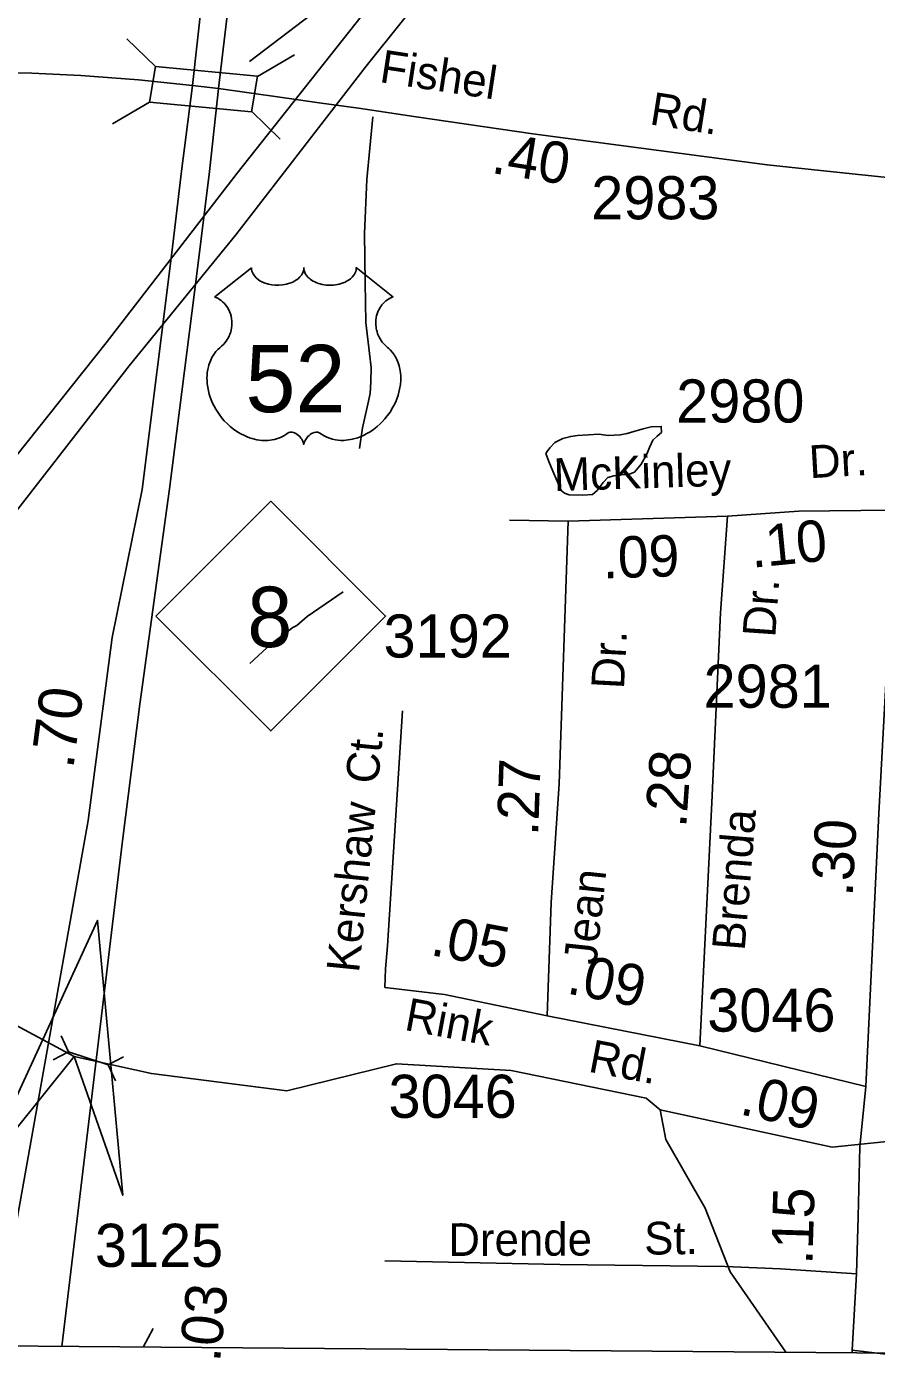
# Model space of a CAD drawing. Extents: x 1547597 to 1699558, y 810033 to 920809.
# Drawn here: x 1633785 to 1636248, y 819893 to 823777 of the extents above; entities that cross this region are included whole.
import ezdxf

# ---------------------------------------------------------------- set-up
doc = ezdxf.new("R2010")
doc.units = 0
for name, color, linetype in [('Exist Boundary Political CountyLine', 7, 'Continuous'), ('Exist Hydrographic Creek Single Shore', 7, 'Continuous'), ('Exist Hydrographic Misc Water Feature', 7, 'Continuous'), ('Exist Road Non-System Type 51', 7, 'Continuous'), ('Exist Road Non-System Type 51 Label', 7, 'Continuous'), ('Exist Road Primary NC Shield CELL', 7, 'Continuous'), ('Exist Road Primary NC Shield Number Label', 7, 'Continuous'), ('Exist Road Primary US Divided Attributed', 7, 'Continuous'), ('Exist Road Primary US Mileage Hundredths English Label', 7, 'Continuous'), ('Exist Road Primary US Shield CELL', 7, 'Continuous'), ('Exist Road Primary US Shield Number Label', 7, 'Continuous'), ('Exist Road Secondary Mileage Hundredths English Label', 7, 'Continuous'), ('Exist Road Secondary Structure Culvert Attributed CELL', 7, 'Continuous'), ('Exist Road Secondary Structure Culvert CELL', 7, 'Continuous'), ('Exist Road Secondary Structure Standard Bridge CELL', 7, 'Continuous'), ('Exist Road Secondary Structure Standard Bridge Number Label', 7, 'Continuous'), ('Exist Road Secondary Type 51 Attributed', 7, 'Continuous'), ('Exist Road Secondary Type 51 Label', 7, 'Continuous'), ('Exist Road Secondary Type 51 Number Label', 7, 'Continuous'), ('Exist Utilities Electrical Transmission Line', 7, 'Continuous')]:
    doc.layers.add(name, color=color, linetype=linetype)

msp = doc.modelspace()

# ---------------------------------------------------------------- linework, layer by layer
at = {"layer": 'Exist Boundary Political CountyLine'}
msp.add_lwpolyline([(1624566.7, 820052.4), (1633697.6, 819951.5), (1640939.6, 819892.6), (1640965.4, 821140.1), (1640976.4, 821460.9), (1640986, 822224.9), (1640988.5, 822760.6), (1640998.3, 823208.8), (1640998.2, 824090.8), (1641007.3, 824814.8), (1641010.8, 825534.9), (1641024.7, 826318.8), (1641039.9, 827050.5), (1641045, 827752.6), (1641044.6, 828629.3), (1641047.4, 828754.8), (1641055.1, 829098.3), (1641064, 829362.2), (1641086.9, 830078.1), (1641093.5, 830596.3), (1641106.9, 830851.7)], dxfattribs=at)
at = {"layer": 'Exist Hydrographic Creek Single Shore'}
for points in [[(1635621.8, 820636), (1635580.9, 820669.7), (1635189.9, 820749.8), (1634856.9, 820769.7), (1634538.8, 820690.8), (1634146.3, 820741.1), (1633922.3, 820790.9), (1633633.5, 820945.4), (1633227.8, 821164.3), (1632773.7, 821093.2), (1631988.8, 820995.5), (1631586.1, 821009.3)], [(1635621.8, 820636), (1636120.9, 820527.4), (1636354.9, 820552.2), (1636823.9, 820697), (1637559, 820862.6), (1637868, 820891.5)]]:
    msp.add_lwpolyline(points, dxfattribs=at)
at = {"layer": 'Exist Hydrographic Misc Water Feature'}
for points in [[(1635290.5, 822539.1), (1635299.1, 822516.1), (1635309.9, 822487.8), (1635322.6, 822458.6), (1635334.8, 822432.1), (1635344, 822423.9), (1635357.8, 822419.7), (1635397.6, 822418.3), (1635425.4, 822420.6), (1635438.5, 822432.1), (1635456.1, 822455.1), (1635470.2, 822470.1), (1635487.3, 822474.8), (1635508.7, 822477.2), (1635529.4, 822478.7), (1635546.9, 822484.8), (1635566.4, 822508.2), (1635582.9, 822537.1), (1635591.1, 822556.6), (1635600.7, 822577.6), (1635613.4, 822589.4), (1635625.6, 822600.5), (1635624.9, 822617.9), (1635595.9, 822616.9), (1635572.1, 822610.6), (1635545.7, 822603.3), (1635526.4, 822597.3), (1635505.7, 822593.1), (1635471.2, 822591.8), (1635443.5, 822595.2), (1635413.6, 822593.3), (1635382.3, 822591.6), (1635362.5, 822588.7), (1635339.7, 822582.7), (1635315.9, 822571.4), (1635301.8, 822555.5), (1635294.1, 822544.9), (1635290.5, 822539.1)], [(1634431.5, 821930.7), (1634493.7, 821987.5), (1634556, 822035), (1634568, 822040.9), (1634598.1, 822066.7), (1634702.6, 822137.8)], [(1635986.1, 819933.2), (1635824.8, 820165.8), (1635751.8, 820351.1), (1635637.9, 820550.3), (1635621.8, 820636)]]:
    msp.add_lwpolyline(points, dxfattribs=at)
at = {"layer": 'Exist Road Non-System Type 51'}
msp.add_line((1635354.5, 822343), (1635185, 822345.9), dxfattribs=at)
for points in [[(1634788.5, 823515.3), (1634771.2, 823333.3), (1634764.6, 823177.3), (1634766, 823035.4), (1634768, 822919.3), (1634778.4, 822829), (1634783.8, 822789.1), (1634782.9, 822747.1), (1634780.4, 822713.1), (1634771.6, 822673.3), (1634758.6, 822613.5), (1634749.6, 822553.7)], [(1634874.2, 821793.5), (1634831.3, 821111.6), (1634825.3, 821045.2), (1634823.2, 820990.8), (1634996.3, 820970.7)], [(1634823.2, 820198.2), (1635330.9, 820188), (1635810.3, 820182.2), (1635971.1, 820174.9), (1636191.1, 820160.2)]]:
    msp.add_lwpolyline(points, dxfattribs=at)
at = {"layer": 'Exist Road Primary NC Shield CELL'}
msp.add_lwpolyline([(1634159.3, 822067.7), (1634492.3, 822400.7), (1634825.3, 822067.7), (1634492.3, 821734.7)], close=True, dxfattribs=at)
at = {"layer": 'Exist Road Primary US Divided Attributed'}
for points in [[(1634475.9, 825317), (1634416.7, 824833), (1634356.3, 824342.4), (1634292.6, 823852.3), (1634265, 823605.9)], [(1634340.3, 823598.1), (1634375.8, 823891.7), (1634422.2, 824223.9), (1634468.2, 824630.5), (1634509.2, 824966)], [(1634265, 823605.9), (1634233.4, 823358.3), (1634205.1, 823120.7), (1634119.3, 822434.6), (1634032.5, 822006.1), (1633963.1, 821475.5), (1633689.7, 819951.6)], [(1633886, 819950), (1634062.1, 821415.8), (1634113, 821812.8), (1634198.5, 822436.8), (1634277.7, 823060.4), (1634314.8, 823356.7), (1634340.3, 823598.1)]]:
    msp.add_lwpolyline(points, dxfattribs=at)
at = {"layer": 'Exist Road Primary US Shield CELL'}
msp.add_lwpolyline([(1634436.2, 823077.9), (1634436.4, 823073.5), (1634437.5, 823068.3), (1634438.3, 823065.6), (1634440.8, 823060.4), (1634444.8, 823054.3), (1634450.4, 823048.4), (1634456.7, 823043.2), (1634461, 823040.4), (1634468.3, 823036.5), (1634476.5, 823033), (1634485.6, 823030.4), (1634495, 823028.5), (1634505.2, 823027.4), (1634515.3, 823027.2), (1634526.3, 823028), (1634538.3, 823030.3), (1634543.9, 823031.8), (1634550.1, 823033.9), (1634555.9, 823036.3), (1634562.2, 823039.7), (1634567.3, 823043), (1634571.3, 823045.9), (1634576.9, 823051.3), (1634581.4, 823056.8), (1634583.3, 823060), (1634584.9, 823063), (1634587.2, 823069.4), (1634587.8, 823072.2), (1634588.2, 823078.1), (1634588.6, 823073.2), (1634589.1, 823070.1), (1634589.9, 823067.1), (1634591.2, 823063.9), (1634593.4, 823059.4), (1634596, 823055.6), (1634600.7, 823050), (1634603.6, 823047.2), (1634606.3, 823045), (1634613.6, 823040.1), (1634622, 823035.8), (1634626.1, 823034), (1634630.4, 823032.5), (1634635.8, 823030.8), (1634641.4, 823029.5), (1634646.9, 823028.6), (1634652.6, 823027.8), (1634658.3, 823027.3), (1634663.1, 823027.2), (1634668.8, 823027.3), (1634674.2, 823027.6), (1634679.6, 823028.2), (1634685.7, 823029.2), (1634690.5, 823030.3), (1634696.9, 823032), (1634702.7, 823034), (1634707.7, 823036.2), (1634714.3, 823039.7), (1634719.7, 823043), (1634723.6, 823046.2), (1634728.2, 823050.4), (1634732.6, 823055.5), (1634735.2, 823059.2), (1634737, 823063.1), (1634738.7, 823067.1), (1634739.7, 823071.3), (1634740.2, 823075.1), (1634740.3, 823078.2), (1634846.6, 822993.6), (1634844.1, 822992.6), (1634838.3, 822989.8), (1634833.7, 822987.1), (1634826.4, 822981.9), (1634823.3, 822979.1), (1634820.2, 822976.1), (1634817.3, 822973), (1634814.7, 822970), (1634811.7, 822965.8), (1634808.9, 822961.5), (1634806.2, 822956.8), (1634804.2, 822952.7), (1634801, 822944.2), (1634799.4, 822938.8), (1634798.4, 822934.2), (1634797.1, 822924.7), (1634796.8, 822920.2), (1634796.8, 822915.7), (1634797.1, 822911), (1634797.5, 822906.5), (1634798.3, 822901.8), (1634799.1, 822897.6), (1634800.4, 822892.6), (1634802.3, 822886.7), (1634804.6, 822880.9), (1634809.5, 822871.7), (1634815.7, 822862.3), (1634820.2, 822857), (1634824.6, 822852.5), (1634831.1, 822847), (1634834.7, 822843.8), (1634838.7, 822839.7), (1634845.4, 822832), (1634848.1, 822828.4), (1634850.8, 822824.3), (1634853.3, 822820.1), (1634855.8, 822815.6), (1634857.9, 822811.6), (1634861.6, 822802.5), (1634864.3, 822793.6), (1634865.6, 822789), (1634867.5, 822778.6), (1634868.3, 822773.4), (1634869.1, 822763.3), (1634869.1, 822750.9), (1634868.2, 822739.3), (1634866, 822725.6), (1634864.2, 822717.5), (1634861.4, 822708), (1634858.7, 822699.8), (1634853.8, 822687.6), (1634849.5, 822678.9), (1634843.9, 822668.6), (1634840.1, 822662.3), (1634835.7, 822655.7), (1634830.1, 822648), (1634823.5, 822639.9), (1634815.7, 822631.2), (1634809.4, 822624.9), (1634801.1, 822617.5), (1634796.1, 822613.4), (1634788.9, 822608), (1634779.1, 822601.4), (1634769.4, 822595.8), (1634761.2, 822591.6), (1634753.9, 822588.5), (1634744.5, 822584.9), (1634728.8, 822580.6), (1634723.1, 822579.4), (1634716.3, 822578.4), (1634710, 822577.7), (1634703.9, 822577.4), (1634695.6, 822577.4), (1634687.3, 822578), (1634679.6, 822579.1), (1634671.5, 822580.8), (1634663, 822583.3), (1634655.3, 822586.3), (1634647.5, 822590.2), (1634634.4, 822598.5), (1634630.6, 822600.5), (1634628.4, 822601), (1634623.4, 822601.3), (1634618.6, 822600.3), (1634613.7, 822598.3), (1634610.7, 822596.8), (1634606.8, 822594.2), (1634603.8, 822591.8), (1634600.2, 822588.4), (1634597.7, 822585.5), (1634595.7, 822583.2), (1634592, 822577.4), (1634590.7, 822574.6), (1634589.3, 822571), (1634588.1, 822565.8), (1634586.5, 822572.4), (1634584.5, 822576.8), (1634582.2, 822580.6), (1634579.9, 822583.9), (1634576.2, 822588.2), (1634572.9, 822591.4), (1634568.8, 822594.6), (1634564.6, 822597.2), (1634561.2, 822599), (1634558, 822600.2), (1634554.2, 822601.1), (1634551, 822601.4), (1634548.5, 822601.3), (1634544.9, 822600.5), (1634540.1, 822597), (1634535.6, 822593.9), (1634530.6, 822590.8), (1634524.7, 822587.7), (1634520.4, 822585.7), (1634515.2, 822583.6), (1634509.2, 822581.6), (1634502.7, 822579.9), (1634496, 822578.6), (1634490.1, 822577.7), (1634483.7, 822577.1), (1634478, 822576.9), (1634472.1, 822577), (1634466.5, 822577.4), (1634460, 822578), (1634452, 822579.2), (1634445.3, 822580.7), (1634438.3, 822582.6), (1634431.1, 822584.8), (1634423.4, 822587.8), (1634413.7, 822592), (1634407, 822595.5), (1634396.4, 822601.5), (1634383.9, 822610.1), (1634374.6, 822617.7), (1634367.7, 822624), (1634357.6, 822634.3), (1634351.6, 822641), (1634342.3, 822653), (1634336.4, 822661.8), (1634332.5, 822668.2), (1634326.8, 822678.5), (1634323.7, 822684.9), (1634319.7, 822694.4), (1634316.6, 822703), (1634313.9, 822711.1), (1634312.5, 822716.3), (1634310.5, 822725.4), (1634309.3, 822731.9), (1634308.1, 822740.8), (1634307.4, 822750.1), (1634307.3, 822758.7), (1634307.5, 822765.9), (1634308.3, 822774.2), (1634309.7, 822783.1), (1634311.4, 822790.7), (1634313, 822796.2), (1634315.2, 822802.8), (1634318.2, 822810.2), (1634321.7, 822817.2), (1634325.1, 822823), (1634329.3, 822829.3), (1634333.4, 822834.7), (1634338.9, 822840.6), (1634344.5, 822846), (1634349.7, 822850.2), (1634355.9, 822856.2), (1634359.1, 822859.8), (1634362.9, 822864.9), (1634366, 822869.6), (1634368.4, 822873.8), (1634371.7, 822880.1), (1634373.6, 822884.7), (1634376.1, 822891.9), (1634377.3, 822896.9), (1634378.5, 822903.4), (1634379.4, 822909.4), (1634379.7, 822917), (1634379.5, 822923.3), (1634378.7, 822930.7), (1634377.3, 822937.7), (1634375.6, 822943.9), (1634373, 822950.9), (1634370.6, 822956), (1634366.5, 822963), (1634362, 822969.5), (1634357.3, 822974.8), (1634352.6, 822979.5), (1634348.1, 822983), (1634343.8, 822986.1), (1634338.4, 822989.3), (1634333.2, 822991.9), (1634329.9, 822993.2)], close=True, dxfattribs=at)
at = {"layer": 'Exist Road Secondary Structure Culvert Attributed CELL'}
msp.add_lwpolyline([(1633654.9, 820458.8), (1633990.2, 821185.1), (1634062.9, 820388.4), (1633922.3, 820790.9)], close=True, dxfattribs=at)
at = {"layer": 'Exist Road Secondary Structure Culvert CELL'}
for p, q in [((1633884.2, 820850.5), (1633905.6, 820804.5)), ((1633860.9, 820780.6), (1633905.6, 820804.5)), ((1633905.6, 820804.5), (1634020.4, 820766.2)), ((1634065.1, 820790.2), (1634020.4, 820766.2)), ((1634041.8, 820720.2), (1634020.4, 820766.2))]:
    msp.add_line(p, q, dxfattribs=at)
at = {"layer": 'Exist Road Secondary Structure Standard Bridge CELL'}
for p, q in [((1634075.1, 823741.6), (1634158.4, 823661.1)), ((1634453.4, 823632.6), (1634560.7, 823695)), ((1634033.5, 823495.3), (1634140.9, 823557.7)), ((1634436.3, 823531.5), (1634519.5, 823451))]:
    msp.add_line(p, q, dxfattribs=at)
msp.add_lwpolyline([(1634158.4, 823661.1), (1634453.5, 823633), (1634436, 823529.6), (1634140.9, 823557.7)], close=True, dxfattribs=at)
at = {"layer": 'Exist Road Secondary Structure Standard Bridge Number Label'}
msp.add_line((1634431.1, 823676.2), (1635069, 824163.5), dxfattribs=at)
at = {"layer": 'Exist Road Secondary Type 51 Attributed'}
for p, q in [((1635294.2, 820908.2), (1634996.3, 820970.7)), ((1635736.9, 820821.6), (1635294.2, 820908.2)), ((1636218, 820703.8), (1635736.9, 820821.6)), ((1634122.7, 819948), (1634150.9, 820001.7)), ((1636178.8, 819939.4), (1636178.4, 819931.3))]:
    msp.add_line(p, q, dxfattribs=at)
for points in [[(1633210, 823649.6), (1633510.7, 823648.5), (1633685.1, 823644.1), (1633799.2, 823642.4), (1633941.5, 823635.2), (1634108.8, 823623), (1634265, 823605.9)], [(1634265, 823605.9), (1634340.3, 823598.1)], [(1634340.3, 823598.1), (1634423.3, 823585.9), (1634531.9, 823571), (1634639.9, 823555.5), (1634746.7, 823541.1), (1634914, 823515.6), (1635252.1, 823465.9), (1635932.4, 823376.7), (1636123.5, 823355.7), (1636354.2, 823332.1)], [(1635816.7, 822357.2), (1636023.6, 822371.6), (1636293.7, 822374.5)], [(1636293.7, 822374.5), (1636289.2, 822122.8), (1636256.1, 821495.3), (1636218, 820703.8)], [(1635354.5, 822343), (1635328.6, 821581.4), (1635305.6, 821237.6), (1635294.2, 820908.2)], [(1635354.5, 822343), (1635816.7, 822357.2)], [(1635816.7, 822357.2), (1635796.7, 822077.4), (1635771.1, 821527.4), (1635736.9, 820821.6)], [(1636218, 820703.8), (1636200.3, 820528.4), (1636196.3, 820325.6), (1636191.1, 820160.2), (1636178.8, 819939.4)], [(1636178.8, 819939.4), (1636284.3, 819926.7), (1636601, 819905.8), (1636967.6, 819898.5), (1637580.8, 819901.4), (1637847.5, 819910.4), (1637881.1, 819919.3), (1637904.5, 819930.5), (1637923.2, 819941.9), (1637936.5, 819956.7), (1637951.7, 819981.4), (1637959.2, 820001), (1637971.2, 820050.5), (1637993.3, 820180.8), (1637994.7, 820317.5)]]:
    msp.add_lwpolyline(points, dxfattribs=at)
at = {"layer": 'Exist Utilities Electrical Transmission Line'}
for points in [[(1631847.5, 819971.9), (1632857.6, 821240.7), (1632976.8, 821391.8), (1633218.5, 821692.7), (1633472.4, 822015.5), (1633758.9, 822377.9), (1634081.9, 822793.8), (1634390.6, 823173.7), (1634768.5, 823662.9), (1635174.6, 824169.7), (1635507.9, 824597.4), (1635715, 824854.9), (1635810.1, 824955.6), (1636024.4, 824984.9), (1636480.7, 825025.1), (1636982.7, 825062.5), (1637443, 825106.6), (1637903, 825144.6), (1638121.2, 825163.8)], [(1635731.3, 825034.7), (1635662.3, 824947.4), (1635528.3, 824783.3), (1635156.5, 824314), (1634790.8, 823852.7), (1634394.8, 823351.7), (1634014.8, 822860.6), (1633683.8, 822444.9), (1633283.6, 821941.9), (1632893.7, 821455), (1632736.5, 821242.1), (1631722.7, 819974.1)]]:
    msp.add_lwpolyline(points, dxfattribs=at)

# ---------------------------------------------------------------- texts
at = {"layer": 'Exist Road Non-System Type 51 Label'}
for s, rotation, p in [('Ct.', 84.2594, (1634803.2, 821578.8)), ('Kershaw', 84.2594, (1634748.2, 821031.7)), ('Drende', 0.1835, (1635007.4, 820212.3)), ('St.', 0.6639, (1635575.8, 820216))]:
    msp.add_text(s, height=95, rotation=rotation, dxfattribs=at).set_placement(p)
at = {"layer": 'Exist Road Primary NC Shield Number Label'}
msp.add_text('8', height=175, dxfattribs=at).set_placement((1634424.4, 821978))
at = {"layer": 'Exist Road Primary US Mileage Hundredths English Label'}
msp.add_text('.70', height=125, rotation=82.548, dxfattribs=at).set_placement((1633919.3, 821622.6))
at = {"layer": 'Exist Road Primary US Shield Number Label'}
msp.add_text('52', height=195, dxfattribs=at).set_placement((1634419, 822659.1))
at = {"layer": 'Exist Road Secondary Mileage Hundredths English Label'}
for s, rotation, p in [('.40', 350.9479, (1635128.9, 823353.1)), ('.10', 5.5671, (1635888.2, 822207.8)), ('.09', 1.7579, (1635456, 822176.9)), ('.28', 85.9727, (1635696.8, 821452.3)), ('.27', 88.0511, (1635267.7, 821429.3)), ('.30', 86.9749, (1636179.6, 821253.1)), ('.05', 349.4572, (1634952.1, 821085.3)), ('.09', 349.1726, (1635347.5, 820974)), ('.09', 347.3919, (1635849, 820624)), ('.15', 88.2138, (1636062.9, 820186.2)), ('.03', 83.9232, (1634344.6, 819902.4))]:
    msp.add_text(s, height=120, rotation=rotation, dxfattribs=at).set_placement(p)
at = {"layer": 'Exist Road Secondary Type 51 Label'}
for s, rotation, p in [('Fishel', 351.3688, (1634805, 823616.6)), ('Rd.', 350.9479, (1635588.3, 823494.2)), ('Dr.', 3.247, (1636056, 822467.5)), ('McKinley', 1.8196, (1635314.2, 822430.2)), ('Dr.', 85.9727, (1635955.3, 822004.4)), ('Dr.', 86.9567, (1635516.5, 821854.8)), ('Brenda', 85.3411, (1635866.6, 821095.7)), ('Jean', 83.9244, (1635436.5, 821054.8)), ('Rink', 349.4572, (1634876.9, 820868.2)), ('Rd.', 349.1726, (1635410.3, 820747.2))]:
    msp.add_text(s, height=95, rotation=rotation, dxfattribs=at).set_placement(p)
at = {"layer": 'Exist Road Secondary Type 51 Number Label'}
for s, p in [('2983', (1635421.8, 823218.4)), ('2980', (1635668.2, 822629.1)), ('3192', (1634819.4, 821947.5)), ('2981', (1635747.5, 821802)), ('3046', (1635758.3, 820862.7)), ('3046', (1634833.8, 820612.8)), ('3125', (1633982.4, 820180.7))]:
    msp.add_text(s, height=125, dxfattribs=at).set_placement(p)

doc.saveas('drawing.dxf')
